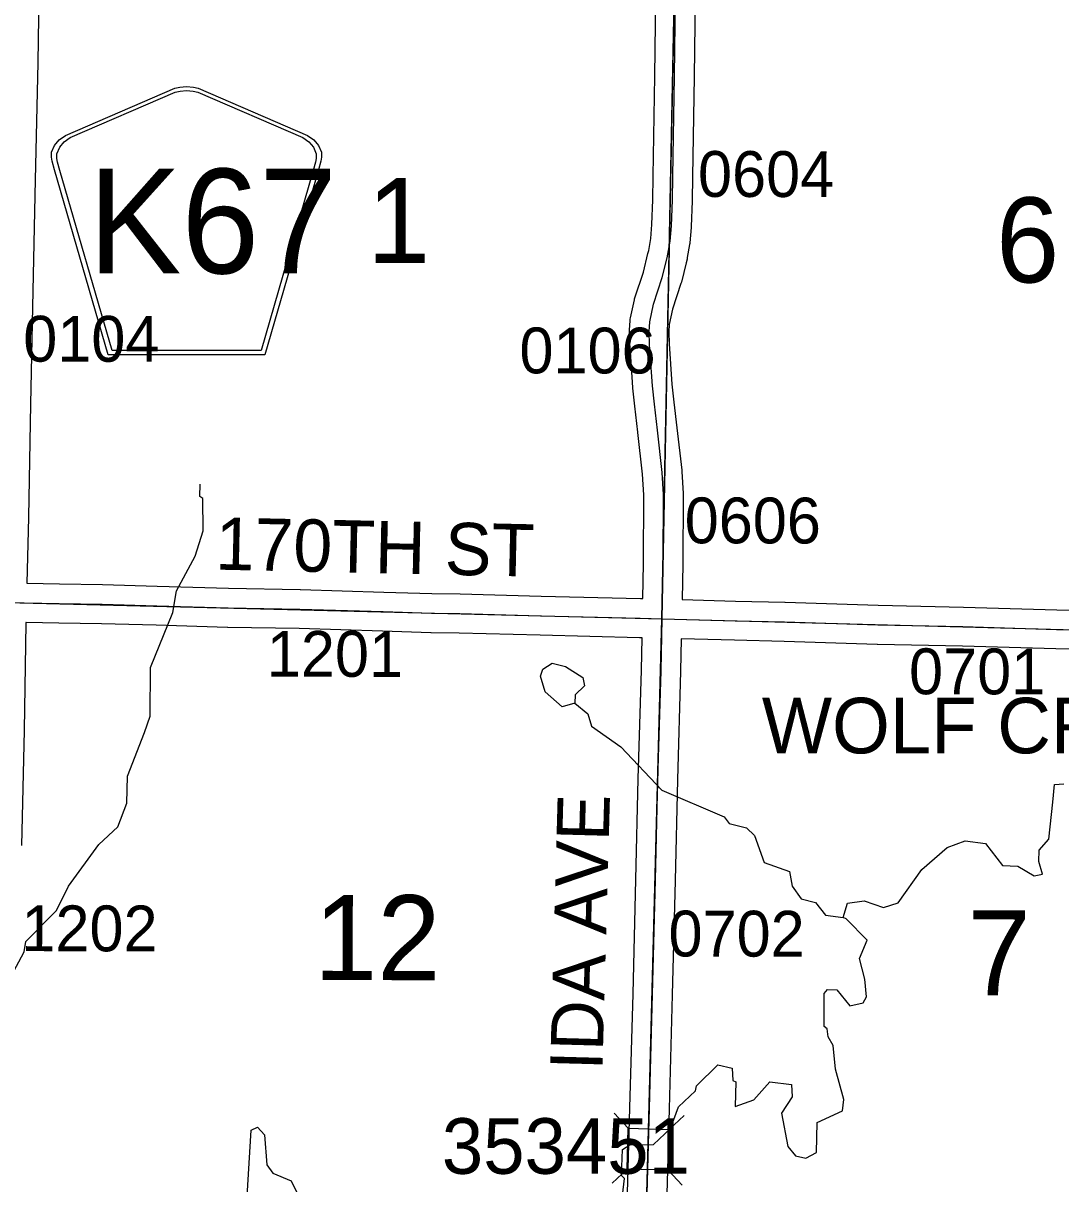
# Model space of a CAD drawing. Extents: x -157.2 to -99.3, y 12.2 to 46.2.
# Drawn here: x -129.657 to -128.07, y 32.655 to 34.429 of the extents above; entities that cross this region are included whole.
import ezdxf

# ---------------------------------------------------------------- set-up
doc = ezdxf.new("R2010")
doc.units = 0
for name, color, linetype in [('tdCoHydroRiver', 7, 'Continuous'), ('tdCoSecRdNmbr', 7, 'Continuous'), ('tdCoSecRdTxt', 7, 'Continuous'), ('tdCoSecRteBand', 7, 'Continuous'), ('tdCoSecRteCL', 7, 'Continuous'), ('tdCoSectLine', 7, 'Continuous'), ('tdCoSectNmbr', 7, 'Continuous'), ('tdCoShieldCoRteHrd', 7, 'Continuous'), ('tdCoStrucSec', 7, 'Continuous'), ('tdCoStrucSecCoName', 7, 'Continuous'), ('tdCoStrucSecFHWANum', 7, 'Continuous'), ('tdCoSurfGravel', 7, 'Continuous'), ('tdCoTwpBndryShd', 7, 'Continuous')]:
    doc.layers.add(name, color=color, linetype=linetype)

msp = doc.modelspace()

# ---------------------------------------------------------------- linework, layer by layer
at = {"layer": 'tdCoHydroRiver'}
for points in [[(-129.6752, 32.9719), (-129.6552, 33.0092), (-129.6531, 33.0249), (-129.6059, 33.0725), (-129.5874, 33.1098), (-129.5414, 33.1732), (-129.5121, 33.2007), (-129.4984, 33.2367), (-129.4972, 33.2777), (-129.4715, 33.3448), (-129.4629, 33.3698), (-129.4623, 33.4441), (-129.4282, 33.5283), (-129.4225, 33.5613), (-129.3941, 33.6142), (-129.3819, 33.6533), (-129.382, 33.7023), (-129.3866, 33.7056), (-129.3861, 33.7245)], [(-128.8135, 33.3898), (-128.8326, 33.3841), (-128.8588, 33.407), (-128.8659, 33.4309), (-128.8625, 33.4418), (-128.848, 33.4509), (-128.8276, 33.4455), (-128.8013, 33.4289), (-128.7985, 33.4162), (-128.8131, 33.4024), (-128.8135, 33.3898)], [(-128.8135, 33.3898), (-128.7935, 33.3734), (-128.7877, 33.3543), (-128.7429, 33.3229), (-128.6801, 33.2563), (-128.585, 33.2155), (-128.5774, 33.2058), (-128.5508, 33.1987), (-128.5385, 33.1873), (-128.524, 33.1458), (-128.4849, 33.132), (-128.4808, 33.1097), (-128.4672, 33.0904), (-128.4453, 33.085), (-128.43, 33.0655), (-128.4033, 33.0616)], [(-128.4033, 33.0616), (-128.3964, 33.0835), (-128.371, 33.0875), (-128.3413, 33.0771), (-128.319, 33.0843), (-128.2827, 33.1354), (-128.2439, 33.1689), (-128.2167, 33.1792), (-128.1853, 33.1751), (-128.1594, 33.1411), (-128.1358, 33.1404), (-128.111, 33.1254), (-128.0982, 33.1282), (-128.104, 33.1474), (-128.1035, 33.1647), (-128.0888, 33.1816), (-128.0823, 33.2383), (-128.08, 33.2651), (-128.0657, 33.2662)], [(-128.7414, 32.6279), (-128.7372, 32.6625), (-128.7418, 32.6674), (-128.7407, 32.7069), (-128.7294, 32.7144), (-128.6931, 32.7149), (-128.6671, 32.7394), (-128.655, 32.7722), (-128.6291, 32.7967), (-128.6272, 32.8045), (-128.5947, 32.8367), (-128.5728, 32.8313), (-128.5718, 32.8124), (-128.5671, 32.8106), (-128.5682, 32.7728), (-128.5395, 32.783), (-128.515, 32.8106), (-128.482, 32.8065), (-128.4809, 32.7875), (-128.4975, 32.7627), (-128.4879, 32.7119), (-128.4757, 32.6973), (-128.46, 32.6937), (-128.444, 32.7027), (-128.4426, 32.7485), (-128.4042, 32.7662), (-128.4021, 32.7836), (-128.415, 32.8298), (-128.4186, 32.8662), (-128.4261, 32.8791), (-128.4273, 32.8917), (-128.432, 32.895), (-128.432, 32.9456), (-128.4271, 32.9517), (-128.4129, 32.9513), (-128.3931, 32.927), (-128.3725, 32.9311), (-128.3675, 32.9405), (-128.3698, 32.9674), (-128.3783, 32.9992), (-128.3665, 33.0273), (-128.3986, 33.0599), (-128.4033, 33.0616)], [(-129.2425, 32.6067), (-129.2616, 32.5993), (-129.3142, 32.6357), (-129.3081, 32.7366), (-129.2985, 32.741), (-129.2878, 32.7296), (-129.2844, 32.6837), (-129.2753, 32.6708), (-129.2472, 32.6589), (-129.2368, 32.6381), (-129.2356, 32.6238), (-129.2425, 32.6067)]]:
    msp.add_lwpolyline(points, dxfattribs=at)
at = {"layer": 'tdCoSecRteBand'}
for points in [[(-129.632, 34.543), (-129.6347, 34.3689), (-129.6347, 34.3688), (-129.6347, 34.3687), (-129.6386, 34.19), (-129.6423, 34.0199), (-129.6455, 33.8468), (-129.6487, 33.6739), (-129.6488, 33.6738), (-129.6488, 33.6737), (-129.6512, 33.573), (-129.6014, 33.5721), (-129.5358, 33.5711), (-129.5356, 33.5711), (-129.5354, 33.5711), (-129.4518, 33.5686), (-129.3427, 33.5654), (-129.2334, 33.5635), (-129.2332, 33.5634), (-129.233, 33.5634), (-129.1055, 33.5595), (-129.032, 33.5573), (-128.9888, 33.5565), (-128.9887, 33.5565), (-128.9885, 33.5565), (-128.865, 33.5533), (-128.7129, 33.5496), (-128.7128, 33.5496), (-128.7128, 33.5496), (-128.7094, 33.5495)], [(-128.7094, 33.5495), (-128.7084, 33.6032), (-128.7079, 33.7079), (-128.7098, 33.7396), (-128.7171, 33.8037), (-128.7171, 33.8037), (-128.7171, 33.8038), (-128.7214, 33.8435), (-128.7245, 33.8714), (-128.7245, 33.8719), (-128.7246, 33.8725), (-128.729, 33.9352), (-128.729, 33.9357), (-128.7291, 33.9362), (-128.7298, 33.9567), (-128.7299, 33.9582), (-128.7298, 33.9597), (-128.7288, 33.9745), (-128.7286, 33.9767), (-128.7282, 33.9789), (-128.7222, 34.0063), (-128.7219, 34.0078), (-128.7214, 34.0092), (-128.7085, 34.0488), (-128.7015, 34.0774), (-128.7004, 34.082), (-128.6973, 34.0999), (-128.6955, 34.1213), (-128.6941, 34.1593), (-128.6936, 34.1951), (-128.6936, 34.1952), (-128.6936, 34.1952), (-128.6911, 34.3485), (-128.6891, 34.5097)], [(-128.6291, 34.509), (-128.6311, 34.3478), (-128.6311, 34.3477), (-128.6311, 34.3476), (-128.6336, 34.1943), (-128.6341, 34.1581), (-128.6341, 34.1577), (-128.6341, 34.1573), (-128.6356, 34.1184), (-128.6356, 34.1177), (-128.6357, 34.117), (-128.6376, 34.0936), (-128.6377, 34.0923), (-128.6379, 34.091), (-128.6414, 34.0708), (-128.6416, 34.0698), (-128.6418, 34.0687), (-128.6432, 34.0631), (-128.6505, 34.0335), (-128.6507, 34.0324), (-128.6511, 34.0313), (-128.6639, 33.9921), (-128.6691, 33.9684), (-128.6698, 33.9573), (-128.6691, 33.9389), (-128.6648, 33.8773), (-128.6618, 33.85), (-128.6574, 33.8104), (-128.65, 33.7456), (-128.65, 33.7448), (-128.6499, 33.744), (-128.6479, 33.7104), (-128.6479, 33.7095), (-128.6479, 33.7085), (-128.6484, 33.6027), (-128.6484, 33.6025), (-128.6484, 33.6023), (-128.6494, 33.5481), (-128.6494, 33.5479), (-128.5676, 33.5457), (-128.492, 33.544), (-128.4918, 33.544), (-128.4917, 33.544), (-128.3493, 33.5393), (-128.2193, 33.5366), (-128.2192, 33.5366), (-128.219, 33.5366), (-128.0764, 33.5324), (-127.9804, 33.5307)], [(-128.7338, 32.603), (-128.7291, 32.7709), (-128.7244, 32.945), (-128.7202, 33.12), (-128.7202, 33.12), (-128.7202, 33.1201), (-128.7163, 33.2739), (-128.7163, 33.274), (-128.7163, 33.274), (-128.7116, 33.4398), (-128.7106, 33.4896), (-128.7108, 33.4896), (-128.7144, 33.4897), (-128.8665, 33.4934), (-128.8665, 33.4934), (-128.8665, 33.4934), (-128.99, 33.4966), (-129.0332, 33.4973), (-129.0334, 33.4973), (-129.0336, 33.4973), (-129.1074, 33.4995), (-129.1074, 33.4995), (-129.1074, 33.4995), (-129.2347, 33.5035), (-129.344, 33.5054), (-129.3442, 33.5054), (-129.3443, 33.5054), (-129.4536, 33.5086), (-129.4536, 33.5086), (-129.4536, 33.5086), (-129.537, 33.5111), (-129.6023, 33.5121), (-129.6024, 33.5121), (-129.6024, 33.5121), (-129.6525, 33.513), (-129.6527, 33.513), (-129.6527, 33.5121), (-129.6554, 33.3482), (-129.6554, 33.3481), (-129.6554, 33.348), (-129.6596, 33.1717)], [(-127.9816, 33.4707), (-128.0777, 33.4724), (-128.0778, 33.4724), (-128.078, 33.4724), (-128.2207, 33.4766), (-128.3507, 33.4793), (-128.3509, 33.4793), (-128.3511, 33.4793), (-128.4935, 33.484), (-128.569, 33.4857), (-128.5691, 33.4857), (-128.5692, 33.4857), (-128.6506, 33.4879), (-128.6516, 33.4385), (-128.6516, 33.4384), (-128.6516, 33.4383), (-128.6563, 33.2724), (-128.6602, 33.1185), (-128.6644, 32.9435), (-128.6644, 32.9434), (-128.6644, 32.9434), (-128.6691, 32.7693), (-128.6691, 32.7693), (-128.6691, 32.7693), (-128.6738, 32.6013)]]:
    msp.add_lwpolyline(points, dxfattribs=at)
at = {"layer": 'tdCoSecRteCL'}
for points in [[(-128.68, 33.5187), (-128.6784, 33.6029), (-128.6779, 33.7087), (-128.6799, 33.7422), (-128.6872, 33.8071), (-128.6916, 33.8467), (-128.6946, 33.8746), (-128.6991, 33.9373), (-128.6998, 33.9577), (-128.6988, 33.9725), (-128.6929, 33.9999), (-128.6796, 34.0406), (-128.6723, 34.0703), (-128.671, 34.0759), (-128.6675, 34.0961), (-128.6655, 34.1195), (-128.6641, 34.1585), (-128.6636, 34.1947), (-128.6611, 34.3481), (-128.6591, 34.5094)], [(-129.6819, 33.5436), (-129.6019, 33.5421), (-129.5363, 33.5411), (-129.4527, 33.5386), (-129.3434, 33.5354), (-129.234, 33.5335), (-129.1065, 33.5295), (-129.0327, 33.5273), (-128.9893, 33.5266), (-128.8658, 33.5233), (-128.7136, 33.5196), (-128.68, 33.5187)], [(-128.7196, 32.0223), (-128.7163, 32.121), (-128.7126, 32.2816), (-128.7087, 32.4379), (-128.7038, 32.6021), (-128.6991, 32.7701), (-128.6944, 32.9442), (-128.6902, 33.1193), (-128.6863, 33.2732), (-128.6816, 33.4391), (-128.68, 33.5187)], [(-128.68, 33.5187), (-128.5684, 33.5157), (-128.4927, 33.514), (-128.3501, 33.5093), (-128.2199, 33.5066), (-128.0771, 33.5024), (-127.9809, 33.5007), (-127.8512, 33.4975), (-127.7211, 33.4931)]]:
    msp.add_lwpolyline(points, dxfattribs=at)
at = {"layer": 'tdCoSectLine'}
for points in [[(-128.6804, 33.5187), (-128.6576, 34.667)], [(-129.6823, 33.5436), (-128.6804, 33.5187)], [(-128.7065, 32.5225), (-128.6804, 33.5187)], [(-128.6804, 33.5187), (-127.7215, 33.4931)]]:
    msp.add_lwpolyline(points, dxfattribs=at)
at = {"layer": 'tdCoShieldCoRteHrd'}
for points in [[(-129.5269, 33.9224), (-129.6088, 34.2053), (-129.6127, 34.2185), (-129.6134, 34.2244), (-129.6134, 34.2322), (-129.6092, 34.2425), (-129.6019, 34.251), (-129.5924, 34.2576), (-129.4251, 34.33), (-129.4176, 34.3316), (-129.4071, 34.3325), (-129.3967, 34.3316), (-129.3892, 34.33), (-129.2219, 34.2576), (-129.2123, 34.251), (-129.2051, 34.2425), (-129.2008, 34.2322), (-129.2008, 34.2244), (-129.2016, 34.2185), (-129.2054, 34.2053), (-129.2874, 33.9224)], [(-129.521, 33.9288), (-129.6008, 34.204), (-129.6045, 34.2167), (-129.6052, 34.2223), (-129.6052, 34.2298), (-129.6011, 34.2397), (-129.5941, 34.2479), (-129.5849, 34.2543), (-129.4244, 34.3237), (-129.4171, 34.3253), (-129.4071, 34.3262), (-129.3971, 34.3253), (-129.3899, 34.3237), (-129.2293, 34.2543), (-129.2201, 34.2479), (-129.2132, 34.2397), (-129.2091, 34.2298), (-129.2091, 34.2223), (-129.2098, 34.2167), (-129.2135, 34.204), (-129.2932, 33.9288)]]:
    msp.add_lwpolyline(points, close=True, dxfattribs=at)
at = {"layer": 'tdCoStrucSec'}
for p, q in [((-128.7316, 32.7396), (-128.7531, 32.7624)), ((-128.6691, 32.7379), (-128.6463, 32.7593)), ((-128.7334, 32.6771), (-128.7562, 32.6556)), ((-128.6709, 32.6753), (-128.6494, 32.6525))]:
    msp.add_line(p, q, dxfattribs=at)
msp.add_lwpolyline([(-128.7334, 32.6771), (-128.7316, 32.7396), (-128.6691, 32.7379), (-128.6709, 32.6753)], close=True, dxfattribs=at)
at = {"layer": 'tdCoSurfGravel'}
for points in [[(-128.6723, 34.0703), (-128.671, 34.0759), (-128.6675, 34.0961), (-128.6655, 34.1195), (-128.6641, 34.1585), (-128.6636, 34.1947), (-128.6611, 34.3481), (-128.6591, 34.5094), (-128.6586, 34.6041), (-128.6572, 34.6199), (-128.6542, 34.6283), (-128.649, 34.6401), (-128.6411, 34.6517), (-128.629, 34.6635)], [(-128.6916, 33.8467), (-128.6946, 33.8746), (-128.6991, 33.9373), (-128.6998, 33.9577), (-128.6988, 33.9725), (-128.6929, 33.9999), (-128.6796, 34.0406), (-128.6723, 34.0703)], [(-128.7447, 31.2535), (-128.7393, 31.433), (-128.7341, 31.6135), (-128.7277, 31.7807), (-128.7215, 31.9622), (-128.7196, 32.0223), (-128.7163, 32.121), (-128.7126, 32.2816), (-128.7087, 32.4379), (-128.7038, 32.6021), (-128.6991, 32.7701), (-128.6944, 32.9442), (-128.6902, 33.1193), (-128.6863, 33.2732), (-128.6816, 33.4391), (-128.68, 33.5187), (-128.6784, 33.6029), (-128.6779, 33.7087), (-128.6799, 33.7422), (-128.6872, 33.8071), (-128.6916, 33.8467)], [(-129.6819, 33.5436), (-129.6019, 33.5421), (-129.5363, 33.5411), (-129.4527, 33.5386), (-129.3434, 33.5354), (-129.234, 33.5335), (-129.1065, 33.5295), (-129.0327, 33.5273), (-128.9893, 33.5266), (-128.8658, 33.5233), (-128.7136, 33.5196), (-128.68, 33.5187), (-128.5684, 33.5157), (-128.4927, 33.514), (-128.3501, 33.5093), (-128.2199, 33.5066), (-128.0771, 33.5024), (-127.9809, 33.5007)]]:
    msp.add_lwpolyline(points, dxfattribs=at)
at = {"layer": 'tdCoTwpBndryShd'}
msp.add_lwpolyline([(-128.6576, 34.667), (-128.6804, 33.5187), (-128.7065, 32.5225), (-128.7373, 31.5164), (-128.7661, 30.5223), (-128.7967, 29.5185), (-128.8255, 28.521), (-128.8657, 27.4917), (-128.8964, 26.4888), (-128.93, 25.491), (-128.9664, 24.4882), (-129.007, 23.4876), (-129.0347, 22.4935), (-129.0534, 21.5204), (-129.0947, 20.5153), (-129.1281, 19.5112), (-129.1634, 18.5052), (-129.1907, 17.5067), (-129.1913, 17.4992), (-129.2203, 16.5019)], dxfattribs=at)

# ---------------------------------------------------------------- texts
at = {"layer": 'tdCoSecRdNmbr'}
for s, rotation, p in [('0604', 359.9019, (-128.6251, 34.1638)), ('0104', 359.9012, (-129.6569, 33.9119)), ('0106', 359.9017, (-128.8981, 33.894)), ('0606', 359.902, (-128.6454, 33.6341)), ('1201', 359.9015, (-129.2844, 33.4301)), ('0701', 359.9022, (-128.3024, 33.4033)), ('1202', 359.9012, (-129.6597, 33.0104)), ('0702', 359.902, (-128.6702, 33.0023))]:
    msp.add_text(s, height=0.07, rotation=rotation, dxfattribs=at).set_placement(p)
at = {"layer": 'tdCoSecRdTxt'}
for s, rotation, p in [('170TH ST', 358.7317, (-129.3636, 33.5938)), ('IDA AVE', 88.4184, (-128.7712, 32.8273))]:
    msp.add_text(s, height=0.08, rotation=rotation, dxfattribs=at).set_placement(p)
at = {"layer": 'tdCoSectNmbr'}
for s, rotation, p in [('1', 359.9015, (-129.1313, 34.0627)), ('6', 359.9022, (-128.1694, 34.033)), ('12', 359.9015, (-129.2121, 32.9662)), ('7', 359.9023, (-128.2131, 32.943))]:
    msp.add_text(s, height=0.13, rotation=rotation, dxfattribs=at).set_placement(p)
at = {"layer": 'tdCoShieldCoRteHrd'}
msp.add_text('K67', height=0.16, dxfattribs=at).set_placement((-129.5576, 34.0467))
at = {"layer": 'tdCoStrucSecCoName'}
msp.add_text('WOLF CREEK J-144', height=0.085, dxfattribs=at).set_placement((-128.5274, 33.3128))
at = {"layer": 'tdCoStrucSecFHWANum'}
msp.add_text('353451', height=0.085, dxfattribs=at).set_placement((-129.0167, 32.6699))

doc.saveas('drawing.dxf')
